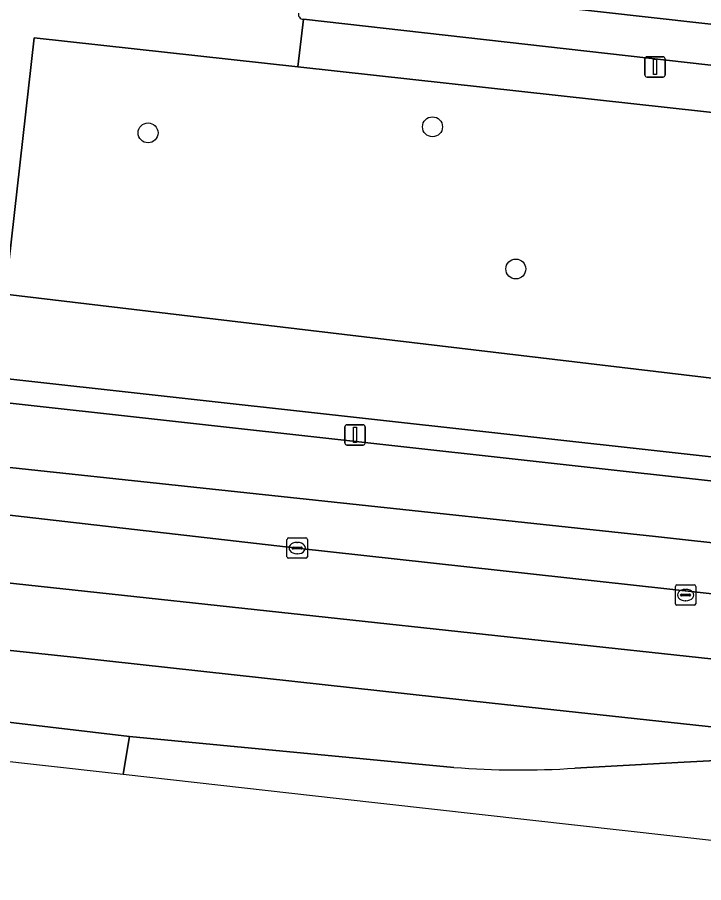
# Model space of a CAD drawing. Extents: x 161928 to 163071, y 386474 to 387428.
# Drawn here: x 162047.75 to 162081.45, y 386505.49 to 386547.97 of the extents above; entities that cross this region are included whole.
import ezdxf

# ---------------------------------------------------------------- set-up
doc = ezdxf.new("R2010")
doc.units = 0
for name, color, linetype in [('IMGEO_Berm_groen', 7, 'Continuous'), ('IMGEO_Boom', 7, 'Continuous'), ('IMGEO_Fietspad_gesloten', 7, 'Continuous'), ('IMGEO_Groenvoorziening', 7, 'Continuous'), ('IMGEO_Haag', 7, 'Continuous'), ('IMGEO_Kolk', 7, 'Continuous'), ('IMGEO_Lichtmast', 7, 'Continuous'), ('IMGEO_Loofbos', 7, 'Continuous'), ('IMGEO_Parkeervlak_open', 7, 'Continuous'), ('IMGEO_Rijbaan_lokaal_open', 7, 'Continuous'), ('IMGEO_Rijbaan_regionaal_gesloten', 7, 'Continuous'), ('IMGEO_Rioolput', 7, 'Continuous'), ('IMGEO_Voetpad_open', 7, 'Continuous')]:
    doc.layers.add(name, color=color, linetype=linetype)

msp = doc.modelspace()

# ---------------------------------------------------------------- linework, layer by layer
at = {"layer": 'IMGEO_Berm_groen'}
for points in [[(162079.076, 386522.483), (162042.302, 386526.416)], [(162026.125, 386525.754), (162043.077, 386524.026), (162061.491, 386521.92), (162152.526, 386511.907), (162152.758, 386511.886), (162152.99, 386511.864)], [(162153.411, 386512.296), (162153.604, 386514.246), (162079.076, 386522.483)], [(162014.398, 386516.51), (162001.281, 386517.045), (162001.039, 386516.888), (162000.907, 386516.652), (162048.69, 386511.293), (162052.952, 386510.815)], [(162052.952, 386510.815), (162053.251, 386512.671), (162034.396, 386514.897)]]:
    msp.add_lwpolyline(points, dxfattribs=at)
at = {"layer": 'IMGEO_Boom'}
for centre in [(162068.134, 386542.599), (162054.169, 386542.301), (162072.223, 386535.62)]:
    msp.add_circle(centre, 0.489, dxfattribs=at)
at = {"layer": 'IMGEO_Fietspad_gesloten'}
for points in [[(162157.185, 386516.852), (162036.913, 386530.188)], [(162042.302, 386526.416), (162079.076, 386522.483), (162153.604, 386514.246), (162156.604, 386513.845)]]:
    msp.add_lwpolyline(points, dxfattribs=at)
at = {"layer": 'IMGEO_Groenvoorziening'}
for points in [[(162069.181, 386511.153), (162053.251, 386512.671), (162052.952, 386510.815), (162063.558, 386509.626), (162082.125, 386507.544)], [(162090.163, 386511.923), (162080.172, 386511.386), (162075.127, 386511.115)]]:
    msp.add_lwpolyline(points, dxfattribs=at)
msp.add_arc((162072.415, 386551.999), 40.974, 265.4728, 273.7948, dxfattribs=at)
at = {"layer": 'IMGEO_Haag'}
for points in [[(162069.181, 386511.153), (162053.251, 386512.671), (162052.952, 386510.815), (162063.558, 386509.626), (162082.125, 386507.544)], [(162090.163, 386511.923), (162080.172, 386511.386), (162075.127, 386511.115)]]:
    msp.add_lwpolyline(points, dxfattribs=at)
msp.add_arc((162072.415, 386551.999), 40.974, 265.4728, 273.7948, dxfattribs=at)
at = {"layer": 'IMGEO_Kolk'}
for p, q in [((162060.99, 386521.494), (162060.99, 386522.346)), ((162061.065, 386522.42), (162061.917, 386522.42)), ((162061.478, 386522.2), (162061.503, 386522.2)), ((162061.991, 386522.346), (162061.991, 386521.494)), ((162061.249, 386521.914), (162061.249, 386521.926)), ((162061.687, 386521.877), (162061.289, 386521.877)), ((162061.292, 386521.963), (162061.69, 386521.963)), ((162061.501, 386521.64), (162061.476, 386521.64)), ((162061.733, 386521.926), (162061.733, 386521.914)), ((162061.917, 386521.42), (162061.065, 386521.42))]:
    msp.add_line(p, q, dxfattribs=at)
for points in [[(162060.99, 386521.494), (162060.99, 386522.346)], [(162061.065, 386522.42), (162061.917, 386522.42)], [(162061.991, 386522.346), (162061.991, 386521.494)], [(162061.917, 386521.42), (162061.065, 386521.42)]]:
    msp.add_lwpolyline(points, dxfattribs=at)
for centre, radius, start, end in [((162061.067, 386522.344), 0.0765, 91.552, 178.448), ((162061.067, 386522.344), 0.0765, 91.552, 178.448), ((162061.915, 386522.344), 0.0765, 1.552, 88.448), ((162061.915, 386522.344), 0.0765, 1.552, 88.448), ((162061.289, 386521.923), 0.0403, 85.8775, 175.7526), ((162061.286, 386521.913), 0.0366, 178.938, 274.7102), ((162061.69, 386521.92), 0.043, 264.8664, 352.4533), ((162061.694, 386521.925), 0.0386, 1.7309, 96.639), ((162061.067, 386521.496), 0.0765, 181.552, 268.448), ((162061.067, 386521.496), 0.0765, 181.552, 268.448), ((162061.915, 386521.496), 0.0765, 271.552, 358.448), ((162061.915, 386521.496), 0.0765, 271.552, 358.448)]:
    msp.add_arc(centre, radius, start, end, dxfattribs=at)
for centre, major_axis, ratio, start_param, end_param in [((162061.477, 386521.92), (-0.387, 0.002), 0.722429, 4.712389, 7.853982), ((162061.502, 386521.92), (-0.39, 0.002), 0.717154, 1.570796, 4.712389)]:
    msp.add_ellipse(centre, major_axis=major_axis, ratio=ratio, start_param=start_param, end_param=end_param, dxfattribs=at)
at = {"layer": 'IMGEO_Lichtmast'}
for p, q in [((162078.567, 386545.138), (162078.567, 386545.938)), ((162078.567, 386545.938), (162078.567, 386545.138)), ((162078.667, 386546.038), (162079.457, 386546.038)), ((162079.457, 386546.038), (162078.667, 386546.038)), ((162079.557, 386545.938), (162079.557, 386545.138)), ((162079.557, 386545.138), (162079.557, 386545.938)), ((162079.457, 386545.038), (162078.667, 386545.038)), ((162078.667, 386545.038), (162079.457, 386545.038)), ((162063.933, 386527.974), (162064.723, 386527.974)), ((162064.723, 386527.974), (162063.933, 386527.974)), ((162063.833, 386527.074), (162063.833, 386527.874)), ((162063.833, 386527.874), (162063.833, 386527.074)), ((162064.823, 386527.874), (162064.823, 386527.074)), ((162064.823, 386527.074), (162064.823, 386527.874)), ((162064.723, 386526.974), (162063.933, 386526.974)), ((162063.933, 386526.974), (162064.723, 386526.974))]:
    msp.add_line(p, q, dxfattribs=at)
for points in [[(162078.987, 386545.913), (162079.137, 386545.913), (162079.137, 386545.163), (162078.987, 386545.163), (162078.987, 386545.913)], [(162064.253, 386527.849), (162064.403, 386527.849), (162064.403, 386527.099), (162064.253, 386527.099), (162064.253, 386527.849)]]:
    msp.add_lwpolyline(points, dxfattribs=at)
for centre, start, end in [((162078.667, 386545.938), 90, 180), ((162078.667, 386545.938), 90, 180), ((162079.457, 386545.938), 0, 90), ((162079.457, 386545.938), 360, 90), ((162078.667, 386545.138), 180, 270), ((162078.667, 386545.138), 180, 270), ((162079.457, 386545.138), 270, 0), ((162079.457, 386545.138), 270, 0), ((162063.933, 386527.874), 90, 180), ((162063.933, 386527.874), 90, 180), ((162064.723, 386527.874), 0, 90), ((162064.723, 386527.874), 360, 90), ((162063.933, 386527.074), 180, 270), ((162063.933, 386527.074), 180, 270), ((162064.723, 386527.074), 270, 0), ((162064.723, 386527.074), 270, 0)]:
    msp.add_arc(centre, 0.1, start, end, dxfattribs=at)
at = {"layer": 'IMGEO_Loofbos'}
for points in [[(162115.926, 386539.556), (162063.45, 386545.328), (162061.518, 386545.541), (162048.575, 386546.964), (162047.179, 386534.614), (162047.152, 386534.39), (162114.756, 386526.354)], [(162047.152, 386534.39), (162046.787, 386531.326), (162046.68, 386530.287), (162114.44, 386522.784), (162114.756, 386526.354)]]:
    msp.add_lwpolyline(points, close=True, dxfattribs=at)
at = {"layer": 'IMGEO_Parkeervlak_open'}
for points in [[(162091.6, 386546.54), (162066.13, 386549.4)], [(162061.793, 386547.878), (162090.64, 386544.635)]]:
    msp.add_lwpolyline(points, dxfattribs=at)
msp.add_arc((162061.81, 386548.14), 0.263, 171.57, 266.2585, dxfattribs=at)
at = {"layer": 'IMGEO_Rijbaan_lokaal_open'}
msp.add_lwpolyline([(162100.515, 386550.598), (162066.605, 386554.378), (162066.13, 386549.4), (162091.6, 386546.54), (162098.762, 386545.747), (162099.923, 386545.601)], close=True, dxfattribs=at)
at = {"layer": 'IMGEO_Rijbaan_regionaal_gesloten'}
for points in [[(162003.654, 386527.133), (162001.736, 386527.214), (162001.589, 386523.919), (162004.776, 386523.778), (162014.602, 386523.252), (162022.494, 386522.741), (162038.754, 386521.132), (162083.623, 386516.285), (162119.238, 386512.367), (162151.596, 386508.791), (162152.463, 386508.68), (162152.758, 386511.886), (162152.526, 386511.907), (162061.491, 386521.92)], [(162061.491, 386521.92), (162043.077, 386524.026), (162026.125, 386525.754)], [(162001.589, 386523.919), (162001.427, 386520.316), (162004.59, 386520.182), (162014.387, 386519.76), (162026.326, 386518.989), (162038.455, 386517.833), (162050.655, 386516.555), (162062.872, 386515.2), (162071.067, 386514.311), (162093.342, 386511.895)], [(162096.191, 386511.675), (162151.812, 386505.543), (162152.17, 386505.493), (162152.463, 386508.68), (162151.596, 386508.791), (162119.238, 386512.367), (162083.623, 386516.285), (162038.754, 386521.132), (162022.494, 386522.741), (162014.602, 386523.252), (162004.776, 386523.778), (162001.589, 386523.919)], [(162093.342, 386511.895), (162071.067, 386514.311), (162062.872, 386515.2), (162050.655, 386516.555), (162038.455, 386517.833), (162026.326, 386518.989), (162014.387, 386519.76), (162004.59, 386520.182), (162001.427, 386520.316)], [(162034.396, 386514.897), (162053.251, 386512.671), (162069.181, 386511.153)], [(162075.127, 386511.115), (162080.172, 386511.386), (162090.163, 386511.923)]]:
    msp.add_lwpolyline(points, dxfattribs=at)
msp.add_arc((162072.415, 386551.999), 40.974, 265.4728, 273.7948, dxfattribs=at)
at = {"layer": 'IMGEO_Rioolput'}
for p, q in [((162080.059, 386519.188), (162080.059, 386520.04)), ((162080.134, 386520.114), (162080.986, 386520.114)), ((162080.547, 386519.894), (162080.572, 386519.894)), ((162081.06, 386520.04), (162081.06, 386519.188)), ((162080.318, 386519.608), (162080.318, 386519.62)), ((162080.756, 386519.571), (162080.358, 386519.571)), ((162080.361, 386519.657), (162080.759, 386519.657)), ((162080.802, 386519.62), (162080.802, 386519.608)), ((162080.986, 386519.114), (162080.134, 386519.114)), ((162080.57, 386519.334), (162080.545, 386519.334))]:
    msp.add_line(p, q, dxfattribs=at)
for points in [[(162080.059, 386519.188), (162080.059, 386520.04)], [(162080.134, 386520.114), (162080.986, 386520.114)], [(162081.06, 386520.04), (162081.06, 386519.188)], [(162080.986, 386519.114), (162080.134, 386519.114)]]:
    msp.add_lwpolyline(points, dxfattribs=at)
for centre, radius, start, end in [((162080.136, 386520.038), 0.0765, 91.552, 178.448), ((162080.136, 386520.038), 0.0765, 91.552, 178.448), ((162080.984, 386520.038), 0.0765, 1.552, 88.448), ((162080.984, 386520.038), 0.0765, 1.552, 88.448), ((162080.358, 386519.617), 0.0403, 85.8775, 175.7526), ((162080.355, 386519.607), 0.0366, 178.938, 274.7102), ((162080.759, 386519.614), 0.043, 264.8664, 352.4533), ((162080.763, 386519.619), 0.0386, 1.7309, 96.639), ((162080.136, 386519.19), 0.0765, 181.552, 268.448), ((162080.136, 386519.19), 0.0765, 181.552, 268.448), ((162080.984, 386519.19), 0.0765, 271.552, 358.448), ((162080.984, 386519.19), 0.0765, 271.552, 358.448)]:
    msp.add_arc(centre, radius, start, end, dxfattribs=at)
for centre, major_axis, ratio, start_param, end_param in [((162080.546, 386519.614), (-0.387, 0.002), 0.722429, 4.712389, 7.853982), ((162080.571, 386519.614), (-0.39, 0.002), 0.717154, 1.570796, 4.712389)]:
    msp.add_ellipse(centre, major_axis=major_axis, ratio=ratio, start_param=start_param, end_param=end_param, dxfattribs=at)
at = {"layer": 'IMGEO_Voetpad_open'}
for points in [[(162050.572, 386581.627), (162049.942, 386576.512), (162046.685, 386547.692), (162046.627, 386547.175), (162046.821, 386547.154), (162045.394, 386534.769), (162047.179, 386534.614), (162048.575, 386546.964), (162061.518, 386545.541), (162061.793, 386547.878)], [(162061.793, 386547.878), (162061.518, 386545.541), (162063.45, 386545.328), (162115.926, 386539.556), (162153.568, 386535.351), (162164.443, 386534.007), (162167.621, 386533.525), (162167.828, 386534.128), (162168.377, 386535.788), (162168.399, 386535.856)], [(162090.64, 386544.635), (162061.793, 386547.878)], [(162031.667, 386530.711), (162036.913, 386530.188), (162157.185, 386516.852)], [(162160.678, 386517.581), (162157.027, 386518.069), (162156.37, 386518.142), (162154.118, 386518.391), (162131.815, 386520.86), (162131.758, 386520.425), (162129.076, 386520.706), (162129.162, 386521.154), (162114.44, 386522.784), (162046.68, 386530.287)]]:
    msp.add_lwpolyline(points, dxfattribs=at)
msp.add_arc((162061.81, 386548.14), 0.263, 171.57, 266.2585, dxfattribs=at)

doc.saveas('drawing.dxf')
